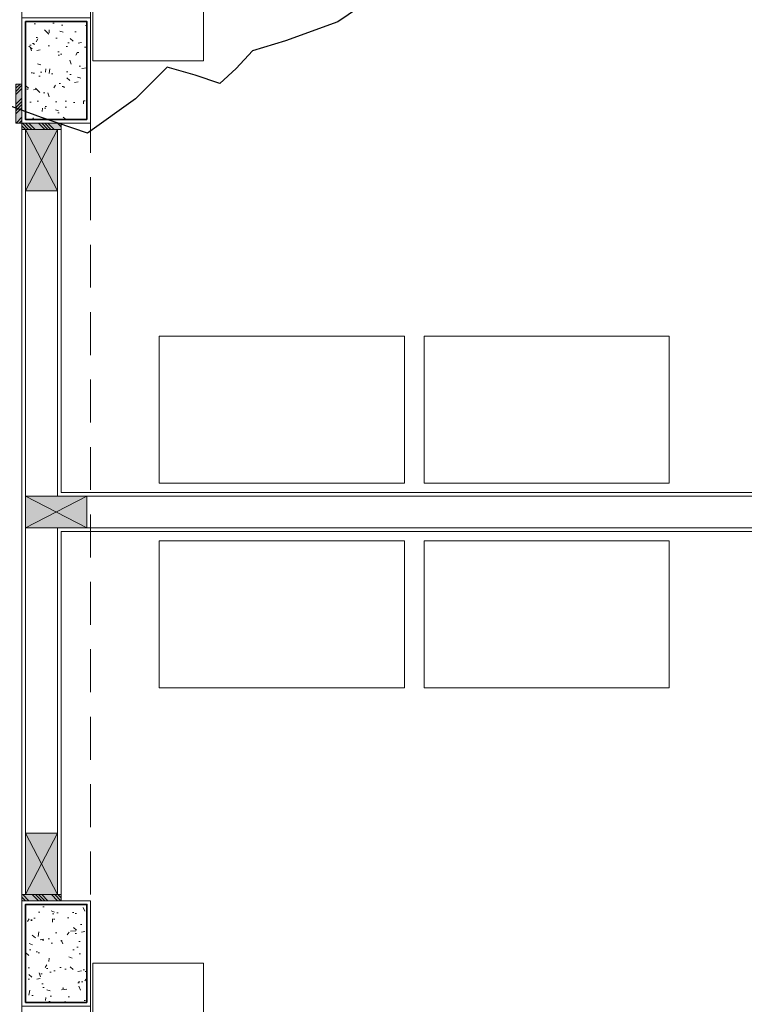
# Model space of a CAD drawing. Header units: millimetres. Extents: x -8931983 to 9630244, y 4 to 18563053.
# Tile 271 of 329: x 349133.65 to 349136.6, y 9282020.4 to 9282024.42. Entities that reach past the tile are written whole.
import ezdxf

# ---------------------------------------------------------------- set-up
doc = ezdxf.new("R2010")
doc.units = ezdxf.units.MM
doc.linetypes.add('CONTINUA', pattern=[0])
doc.linetypes.add('DASHED2', pattern=[0.375, 0.25, -0.125])
for name, color, linetype, lineweight in [('.', 7, 'Continuous', 0), ('0_PROYECCIONES 1', 1, 'DASHED2', 0), ('COLUMNAS', 3, 'Continuous', 35), ('COLUMNETAS TOP', 253, 'Continuous', 0), ('JUNTAS DE DILATACIÓN', 160, 'CONTINUA', 9), ('MURO', 133, 'Continuous', 15), ('TARRAJEO', 32, 'Continuous', 0), ('vereda', 254, 'Continuous', 5)]:
    doc.layers.add(name, color=color, linetype=linetype, lineweight=lineweight)
doc.layers.add('0_COLUMNA ACHURADO', color=250, linetype='Continuous', lineweight=0, true_color=0x363636)
doc.layers.add('LMOBILIARIO', color=252, linetype='Continuous', lineweight=5, true_color=0x898989)
doc.layers.add('C-TOPO', color=7, linetype='Continuous')
pattern_1 = [(140, (-5603.645869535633, -1533.141894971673), (0.0140263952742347, 0.1603225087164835), [0.016764, -0.184404]), (85.00000000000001, (-5603.645869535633, -1533.141894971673), (-0.1681300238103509, -0.0310142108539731), [0.0134112, -0.1475237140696]), (190.4514447, (-5603.644700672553, -1533.128534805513), (-0.1541036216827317, 0.1293082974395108), [0.014247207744, -0.156719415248]), (136.1842, (-5603.690573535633, -1533.141894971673), (0.0369972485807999, 0.2385495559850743), [0.025146, -0.2766059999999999]), (186.63555761, (-5603.687490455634, -1533.122015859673), (-0.2177349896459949, 0.2089156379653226), [0.0213708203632, -0.2350793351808]), (81.18415117, (-5603.690573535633, -1533.141894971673), (-0.2177349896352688, 0.2089156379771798), [0.0201167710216, -0.2212845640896]), (111, (-5603.679397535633, -1533.119542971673), (0.0899933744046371, 0.1334206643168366), [0.016764, -0.184404]), (56.00000000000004, (-5603.679397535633, -1533.119542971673), (-0.1620854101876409, 0.0543857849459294), [0.0134112, -0.1475232]), (161.451445, (-5603.671898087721, -1533.108424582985), (-0.0720920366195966, 0.1878064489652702), [0.014247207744, -0.1567191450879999]), (127.5, (-5603.645869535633, -1533.141894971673), (-0.0744084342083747, 0.0027179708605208), [0, -0.14573504, 0, -0.1497584, 0, -0.148082]), (97.5, (-5603.645869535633, -1533.141894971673), (-0.0881589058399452, 0.0588013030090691), [0, -0.08538464, 0, -0.14238224, 0, -0.0564388]), (57.50000000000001, (-5603.645869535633, -1533.191739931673), (0.0050412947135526, 0.1193197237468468), [0, -0.05588, 0, -0.1743456, 0, -0.2313432]), (47.5, (-5603.645869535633, -1533.214091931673), (-0.0223753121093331, 0.1303536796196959), [0, -0.072644, 0, -0.11578336, 0, -0.1642872])]

# ---------------------------------------------------------------- blocks, each defined once
blk = doc.blocks.new('topooooo')
at = {"layer": 'C-TOPO', "color": 31, "linetype": 'Continuous', "lineweight": 25, "elevation": 1.617999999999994, "flags": 128}
blk.add_lwpolyline([(-154.953441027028, -134.0680496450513), (-155.0230724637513, -134.3140000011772), (-155.1376492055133, -134.5089565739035), (-155.2162416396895, -134.6257583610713), (-155.2213224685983, -134.7240984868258), (-155.2335359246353, -134.8140000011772), (-155.3330204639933, -134.8515807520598), (-155.4426757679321, -134.8993242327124), (-155.4589263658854, -135.0803750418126), (-155.520900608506, -135.3140000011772), (-155.7048608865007, -135.3842112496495), (-155.8924623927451, -135.4495376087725)], dxfattribs=at)
blk = doc.blocks.new('COLUMNAS BLO DOR 01')
at = {"layer": '0_COLUMNA ACHURADO'}
h = blk.add_hatch(dxfattribs=at)
h.set_pattern_fill('AR-CONC', color=256, scale=0.00088, angle=90.00000000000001)
h.set_pattern_definition(pattern_1)
h.paths.add_polyline_path([(-5.864999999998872, -3.815000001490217), (-5.865000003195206, -3.415000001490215), (-6.115000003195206, -3.415000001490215), (-6.114999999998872, -3.815000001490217)])
h = blk.add_hatch(dxfattribs=at)
h.set_pattern_fill('AR-CONC', color=256, scale=0.00088, angle=90.00000000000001)
h.set_pattern_definition(pattern_1)
h.paths.add_polyline_path([(-5.864999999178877, -7.415000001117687), (-5.864999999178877, -7.015000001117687), (-6.114999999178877, -7.015000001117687), (-6.114999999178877, -7.415000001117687)])
at = {"layer": 'COLUMNAS', "color": 6}
for points in [[(-5.864999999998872, -3.815000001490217), (-5.865000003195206, -3.415000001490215), (-6.115000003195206, -3.415000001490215), (-6.114999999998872, -3.815000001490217)], [(-5.864999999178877, -7.415000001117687), (-5.864999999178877, -7.015000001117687), (-6.114999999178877, -7.015000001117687), (-6.114999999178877, -7.415000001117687)]]:
    blk.add_lwpolyline(points, close=True, dxfattribs=at)
at = {"layer": 'TARRAJEO'}
for points in [[(-5.84999999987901, -3.830000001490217), (-5.850000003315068, -3.400000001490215), (-6.130000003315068, -3.400000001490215), (-6.129999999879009, -3.830000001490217)], [(-5.849999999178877, -7.430000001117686), (-5.849999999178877, -7.000000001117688), (-6.129999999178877, -7.000000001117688), (-6.129999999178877, -7.430000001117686)]]:
    blk.add_lwpolyline(points, close=True, dxfattribs=at)
blk = doc.blocks.new('BLOQUE EDF 08 PG')
at = {"layer": '.', "true_color": 0xadddf7, "transparency": 33554572}
h = blk.add_hatch(color=141, dxfattribs=at)
h.dxf.hatch_style = 1
h.paths.add_polyline_path([(-6.129999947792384, -3.670000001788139), (-6.154999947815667, -3.670000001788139), (-6.154999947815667, -3.83000000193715), (-6.129999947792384, -3.83000000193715)])
h = blk.add_hatch(color=141, dxfattribs=at)
h.dxf.hatch_style = 1
h.paths.add_polyline_path([(-6.130000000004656, -3.83000000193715), (-6.130000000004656, -3.855000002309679), (-5.970000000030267, -3.855000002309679), (-5.970000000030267, -3.83000000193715)])
h = blk.add_hatch(color=141, dxfattribs=at)
h.dxf.hatch_style = 1
h.paths.add_polyline_path([(-6.130030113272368, -7.000000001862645), (-6.130030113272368, -6.975000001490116), (-5.970030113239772, -6.975000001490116), (-5.970030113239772, -7.000000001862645)])
at = {"layer": 'COLUMNETAS TOP', "true_color": 0xc0c0c0}
for points in [[(-6.114999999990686, -3.855000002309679), (-6.114999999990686, -4.105000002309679), (-5.98499999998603, -4.105000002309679), (-5.98499999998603, -3.855000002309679)], [(-5.865000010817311, -5.349999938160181), (-6.115000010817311, -5.349999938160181), (-6.115000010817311, -5.479999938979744), (-5.865000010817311, -5.479999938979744)], [(-6.115030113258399, -6.975000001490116), (-6.115030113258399, -6.725000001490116), (-5.985030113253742, -6.725000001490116), (-5.985030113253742, -6.975000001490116)]]:
    blk.add_hatch(color=9, dxfattribs=at).paths.add_polyline_path(points)
at = {"layer": 'JUNTAS DE DILATACIÓN'}
h = blk.add_hatch(dxfattribs=at)
h.set_pattern_fill('ANSI34', color=256, scale=0.0029, angle=0.0939636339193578)
h.set_pattern_definition([(45.09396363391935, (-5593.075869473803, -1536.81189497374), (-0.0391281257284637, 0.0389999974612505), []), (45.09396363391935, (-5593.062848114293, -1536.811873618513), (-0.0391281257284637, 0.0389999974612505), []), (45.09396363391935, (-5593.049826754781, -1536.811852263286), (-0.0391281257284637, 0.0389999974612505), []), (45.09396363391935, (-5593.036805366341, -1536.811830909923), (-0.0391281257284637, 0.0389999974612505), [])])
h.paths.add_polyline_path([(-6.129999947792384, -3.670000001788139), (-6.154999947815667, -3.670000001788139), (-6.154999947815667, -3.83000000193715), (-6.129999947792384, -3.83000000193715)])
h = blk.add_hatch(dxfattribs=at)
h.set_pattern_fill('ANSI34', color=256, scale=0.0029, angle=90.09396363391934)
h.set_pattern_definition([(135.0939636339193, (1527.011894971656, -5590.775869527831), (-0.0389999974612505, -0.0391281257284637), []), (135.0939636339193, (1527.011873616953, -5590.762848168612), (-0.0389999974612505, -0.0391281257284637), []), (135.0939636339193, (1527.011852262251, -5590.749826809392), (-0.0389999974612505, -0.0391281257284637), []), (135.0939636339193, (1527.011830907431, -5590.736805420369), (-0.0389999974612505, -0.0391281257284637), [])])
h.paths.add_polyline_path([(-6.130000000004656, -3.83000000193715), (-6.130000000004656, -3.855000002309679), (-5.970000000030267, -3.855000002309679), (-5.970000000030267, -3.83000000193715)])
h = blk.add_hatch(dxfattribs=at)
h.set_pattern_fill('ANSI34', color=256, scale=0.0029, angle=90.09396363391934)
h.set_pattern_definition([(135.0939636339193, (1527.011864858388, -5593.945869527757), (-0.0389999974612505, -0.0391281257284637), []), (135.0939636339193, (1527.011843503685, -5593.932848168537), (-0.0389999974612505, -0.0391281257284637), []), (135.0939636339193, (1527.011822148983, -5593.919826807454), (-0.0389999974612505, -0.0391281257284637), []), (135.0939636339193, (1527.011800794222, -5593.906805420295), (-0.0389999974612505, -0.0391281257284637), [])])
h.paths.add_polyline_path([(-6.130030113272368, -7.000000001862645), (-6.130030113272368, -6.975000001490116), (-5.970030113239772, -6.975000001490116), (-5.970030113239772, -7.000000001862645)])
at = {"layer": '0_PROYECCIONES 1', "ltscale": 0.7, "elevation": 684.917766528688}
blk.add_lwpolyline([(-5.850000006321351, -0.2800000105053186), (-6.130000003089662, -0.2800000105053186), (-6.130000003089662, -10.55000001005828), (-5.850000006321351, -10.55000001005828)], close=True, dxfattribs=at)
at = {"layer": 'COLUMNETAS TOP'}
for p, q in [((-6.114999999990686, -4.105000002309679), (-5.984999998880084, -3.855000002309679)), ((-6.114999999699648, -3.855000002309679), (-5.984999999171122, -4.105000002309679)), ((-6.115000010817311, -5.349999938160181, 684.9177665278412), (-5.865000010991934, -5.479999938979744, 684.9177665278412)), ((-5.865000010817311, -5.349999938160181, 684.9177665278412), (-6.115000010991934, -5.479999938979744, 684.9177665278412)), ((-6.115030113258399, -6.725000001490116), (-5.985030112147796, -6.975000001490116)), ((-6.11503011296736, -6.975000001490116), (-5.985030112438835, -6.725000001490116))]:
    blk.add_line(p, q, dxfattribs=at)
for points in [[(-6.114999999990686, -3.855000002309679), (-6.114999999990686, -4.105000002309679), (-5.98499999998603, -4.105000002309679), (-5.98499999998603, -3.855000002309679)], [(-6.115030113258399, -6.975000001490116), (-6.115030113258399, -6.725000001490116), (-5.985030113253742, -6.725000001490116), (-5.985030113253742, -6.975000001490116)]]:
    blk.add_lwpolyline(points, close=True, dxfattribs=at)
at = {"layer": 'COLUMNETAS TOP', "elevation": 684.9177665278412}
blk.add_lwpolyline([(-5.865000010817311, -5.349999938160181), (-6.115000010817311, -5.349999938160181), (-6.115000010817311, -5.479999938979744), (-5.865000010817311, -5.479999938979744)], close=True, dxfattribs=at)
at = {"layer": 'JUNTAS DE DILATACIÓN'}
for points in [[(-6.129999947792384, -3.670000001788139), (-6.154999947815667, -3.670000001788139), (-6.154999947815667, -3.83000000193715), (-6.129999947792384, -3.83000000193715)], [(-6.130000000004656, -3.83000000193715), (-6.130000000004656, -3.855000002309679), (-5.970000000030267, -3.855000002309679), (-5.970000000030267, -3.83000000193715)], [(-6.130030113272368, -7.000000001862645), (-6.130030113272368, -6.975000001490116), (-5.970030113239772, -6.975000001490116), (-5.970030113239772, -7.000000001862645)]]:
    blk.add_lwpolyline(points, close=True, dxfattribs=at)
at = {"layer": 'LMOBILIARIO', "lineweight": 0}
for points, elevation in [([(-5.841144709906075, -3.5751035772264), (-5.390144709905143, -3.5751035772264), (-5.390144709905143, -3.074103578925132), (-5.841144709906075, -3.074103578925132)], -2075.301937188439), ([(-4.570463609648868, -5.2979680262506), (-5.570463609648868, -5.2979680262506), (-5.570463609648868, -4.697968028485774), (-4.570463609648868, -4.697968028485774)], -705.4664041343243), ([(-3.490569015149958, -5.2979680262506), (-4.490569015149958, -5.2979680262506), (-4.490569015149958, -4.697968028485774), (-3.490569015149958, -4.697968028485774)], -705.4664041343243), ([(-4.570463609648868, -5.532031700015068), (-5.570463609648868, -5.532031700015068), (-5.570463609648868, -6.132031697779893), (-4.570463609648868, -6.132031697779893)], -705.4664041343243), ([(-3.490569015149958, -5.532031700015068), (-4.490569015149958, -5.532031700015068), (-4.490569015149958, -6.132031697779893), (-3.490569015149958, -6.132031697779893)], -705.4664041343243), ([(-5.841144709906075, -7.254896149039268), (-5.390144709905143, -7.254896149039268), (-5.390144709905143, -7.755896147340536), (-5.841144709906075, -7.755896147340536)], -2075.301937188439)]:
    blk.add_lwpolyline(points, close=True, dxfattribs=dict(at, elevation=elevation))
at = {"layer": 'MURO'}
for p, q in [((-6.114999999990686, -4.105000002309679), (-6.114999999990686, -6.725000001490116)), ((-5.98500001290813, -4.105000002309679), (-5.98500001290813, -5.34999986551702, 684.9177665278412)), ((-3.105004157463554, -5.349999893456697, 684.9177665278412), (-5.865000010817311, -5.350026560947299, 684.9177665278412)), ((-5.985000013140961, -5.479999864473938, 684.9177665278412), (-5.985000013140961, -6.725000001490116)), ((-3.105004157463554, -5.479999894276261, 684.9177665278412), (-5.865000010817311, -5.480002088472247, 684.9177665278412))]:
    blk.add_line(p, q, dxfattribs=at)
at = {"layer": 'TARRAJEO'}
for p, q in [((-6.130000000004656, -3.83000000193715, 8.3450686e-09), (-6.130000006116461, -6.999999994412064, 8.3450686e-09)), ((-6.130000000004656, -3.855000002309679, 8.3450686e-09), (-6.130000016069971, -6.999999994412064, 8.3450686e-09)), ((-6.130000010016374, -3.855000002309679, 8.3450686e-09), (-5.970000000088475, -3.855000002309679, 8.3450686e-09)), ((-5.970000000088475, -3.855000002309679, 8.3450686e-09), (-5.970000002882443, -5.334999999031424, 8.3450686e-09)), ((-3.000000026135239, -5.335026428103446, 8.3450686e-09), (-5.970000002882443, -5.334999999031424, 8.3450686e-09)), ((-3.00000002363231, -5.495026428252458, 8.3450686e-09), (-5.970000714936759, -5.49499999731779, 8.3450686e-09)), ((-5.970000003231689, -5.49499999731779, 8.3450686e-09), (-5.970000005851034, -6.84999999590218, 8.3450686e-09)), ((-5.970000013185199, -5.49499999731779, 8.3450686e-09), (-5.970000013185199, -7.000000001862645, 8.3450686e-09)), ((-6.130000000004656, -7.329999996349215, 8.3450686e-09), (-6.130000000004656, -10.54999999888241, 8.3450686e-09))]:
    blk.add_line(p, q, dxfattribs=at)
at = {"layer": 'COLUMNAS'}
blk.add_blockref('COLUMNAS BLO DOR 01', (0, 0), dxfattribs=at)

msp = doc.modelspace()

# ---------------------------------------------------------------- block references
at = {"layer": 'vereda', "rotation": 320.4010421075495}
msp.add_blockref('topooooo', (349340.0046675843, 9282029.08654123, 261.841), dxfattribs=at)

# ---------------------------------------------------------------- next in the draw order: block references
at = {"lineweight": 5}
msp.add_blockref('BLOQUE EDF 08 PG', (349139.7846785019, 9282027.82441864, -8.3450686e-09), dxfattribs=at)

doc.saveas('drawing.dxf')
